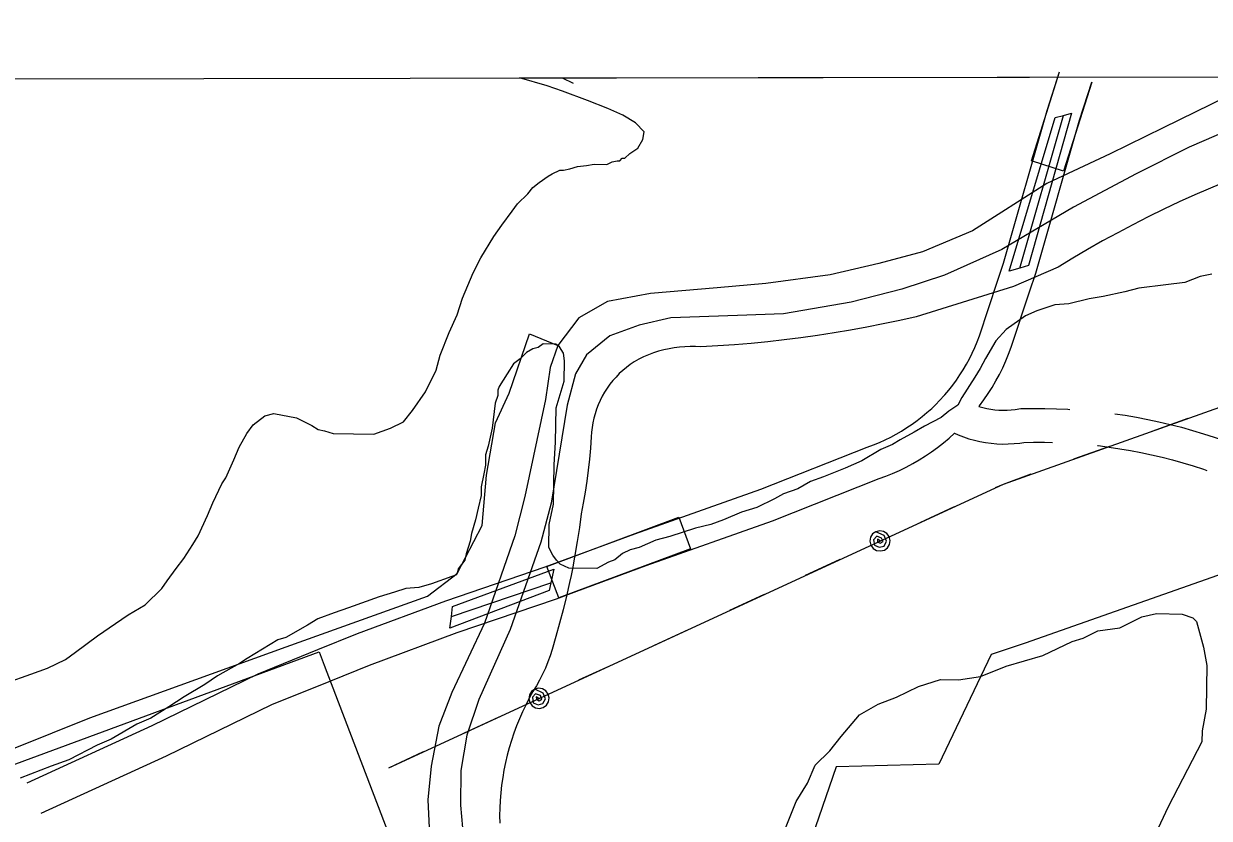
# Model space of a CAD drawing. Extents: x 3324104 to 3361979, y 612876 to 638273.
# Drawn here: x 3331707 to 3332761, y 635790 to 636496 of the extents above; entities that cross this region are included whole.
import ezdxf

# ---------------------------------------------------------------- set-up
doc = ezdxf.new("R2010")
doc.units = 0
for name, color, linetype in [('V-BRDG-OTLN', 7, 'Continuous'), ('V-DTCH-CNTR', 7, 'Continuous'), ('V-GRID-FRAM', 7, 'Continuous'), ('V-ROAD-CNTR', 7, 'Continuous'), ('V-SITE-OTLN', 7, 'Continuous'), ('V-SITE-VEGE', 7, 'Continuous'), ('V-TOPO-SHOR', 7, 'Continuous'), ('V-UTIL-LINE', 7, 'Continuous')]:
    doc.layers.add(name, color=color, linetype=linetype)

msp = doc.modelspace()

# ---------------------------------------------------------------- linework, layer by layer
at = {"layer": 'V-BRDG-OTLN'}
for p, q in [((3332592.6, 636278.6), (3332631.5, 636414.4)), ((3332087.5, 635968.9), (3332175.9, 635998.8))]:
    msp.add_line(p, q, dxfattribs=at)
for points in [[(3332600.4, 636280.9), (3332592.6, 636278.6), (3332583.3, 636275.9), (3332624.2, 636412.4), (3332631.5, 636414.4), (3332638.6, 636416.4)], [(3332174.4, 635991.9), (3332086.2, 635958.7), (3332087.5, 635968.9), (3332088.6, 635977.8), (3332178.4, 636011), (3332175.9, 635998.8)]]:
    msp.add_lwpolyline(points, close=True, dxfattribs=at)
at = {"layer": 'V-DTCH-CNTR'}
for points in [[(3332185.9, 636447.7), (3332195.8, 636443)], [(3332772.1, 636353.8), (3332760.2, 636348.8), (3332748.4, 636343.6), (3332734.5, 636337.4), (3332720.6, 636330.9), (3332706.9, 636324.2), (3332693.2, 636317.2), (3332679.7, 636310.1), (3332666.3, 636302.8), (3332653, 636295.2), (3332639.8, 636287.4), (3332626.8, 636279.5), (3332587.2, 636262.2), (3332500.5, 636235.3), (3332486, 636232), (3332471.4, 636229), (3332456.8, 636226.1), (3332442.2, 636223.4), (3332427.6, 636221), (3332412.9, 636218.7), (3332398.1, 636216.7), (3332383.4, 636214.8), (3332368.6, 636213.2), (3332353.8, 636211.7), (3332339, 636210.4), (3332324.2, 636209.4), (3332309.3, 636208.5), (3332304.6, 636208.8), (3332299.8, 636208.9), (3332295.1, 636208.7), (3332290.3, 636208.3), (3332285.6, 636207.8), (3332280.9, 636206.9), (3332276.2, 636205.9), (3332271.7, 636204.7), (3332267.1, 636203.2), (3332262.7, 636201.5), (3332258.3, 636199.6), (3332254, 636197.6), (3332249.8, 636195.3), (3332246.4, 636192.9), (3332243, 636190.4), (3332239.8, 636187.7), (3332236.7, 636184.8), (3332233.8, 636181.8), (3332231, 636178.6), (3332228.4, 636175.3), (3332226, 636171.9), (3332223.7, 636168.3), (3332221.6, 636164.7), (3332219.7, 636160.9), (3332218, 636157.1), (3332216.5, 636153.2), (3332215.2, 636149.2), (3332214.1, 636145.1), (3332213.2, 636141), (3332212.5, 636136.9), (3332212, 636132.7), (3332211.7, 636128.5), (3332211.1, 636118.7), (3332210.2, 636108.8), (3332209.1, 636099.1), (3332207.8, 636089.3), (3332206.4, 636079.5), (3332204.7, 636069.8), (3332202.8, 636060.2)], [(3332202.8, 636060.2), (3332201.2, 636047.9), (3332199.3, 636035.6), (3332197.3, 636023.4), (3332195, 636011.2), (3332193.8, 636005.5), (3332192.4, 635999.1), (3332189.7, 635987), (3332186.7, 635975), (3332183.6, 635963), (3332180.2, 635951.1), (3332177.2, 635939.7), (3332175.4, 635934), (3332173.3, 635928.5), (3332171, 635923), (3332168.6, 635917.7), (3332165.9, 635912.4), (3332163, 635907.3), (3332159.9, 635902.2), (3332156.6, 635896.3), (3332153.5, 635890.2), (3332150.6, 635884.1), (3332147.9, 635877.9), (3332145.4, 635871.6), (3332143, 635865.2), (3332140.9, 635858.8), (3332138.9, 635852.3), (3332137.2, 635845.7), (3332135.6, 635839.1), (3332134.2, 635832.4), (3332133.1, 635825.8), (3332132.1, 635819), (3332131.4, 635812.3), (3332130.8, 635805.5), (3332130.5, 635798.7), (3332130.3, 635792), (3332130.4, 635785.2)]]:
    msp.add_lwpolyline(points, dxfattribs=at)
at = {"layer": 'V-GRID-FRAM'}
msp.add_lwpolyline([(3328194.1, 636440.7), (3359767.9, 636495.9), (3359807.6, 618312.1), (3328217.9, 618256.9), (3328194.1, 636440.7)], dxfattribs=at)
at = {"layer": 'V-ROAD-CNTR'}
for points in [[(3331710.4, 635821.2), (3331821.5, 635872.1), (3331915.6, 635918.1), (3331968.9, 635939.5), (3332003.9, 635953.7), (3332082.5, 635983), (3332170.9, 636013), (3332188.5, 636019.5), (3332250.4, 636042.5), (3332362.5, 636082.2), (3332457.1, 636119.5), (3332462.7, 636121.6), (3332467.9, 636123.7), (3332473, 636126), (3332478, 636128.4), (3332482.9, 636131), (3332487.7, 636133.8), (3332492.4, 636136.8), (3332497.1, 636139.9), (3332501.6, 636143.2), (3332506, 636146.6), (3332510.2, 636150.2), (3332514.4, 636153.9), (3332518.4, 636157.7), (3332521.1, 636160.5), (3332526.1, 636165.9), (3332529.6, 636170.1), (3332533.1, 636174.5), (3332536.4, 636179), (3332539.5, 636183.6), (3332542.5, 636188.3), (3332545.3, 636193.1), (3332547.9, 636198), (3332550.4, 636202.9), (3332552.7, 636208), (3332554.9, 636213.2), (3332556.8, 636218.4), (3332572.9, 636267), (3332578.3, 636283.1), (3332617.1, 636418.8), (3332627.9, 636453)], [(3332656.6, 636444), (3332631.6, 636364.9), (3332603, 636373.9), (3332627.9, 636453)], [(3332556.4, 636155.6), (3332556.9, 636156.3), (3332560.8, 636161.6), (3332564.6, 636167.1), (3332568.1, 636172.6), (3332571.4, 636178.3), (3332574.6, 636184.1), (3332577.5, 636190.1), (3332580.2, 636196.1), (3332582.8, 636202.2), (3332585.1, 636208.4), (3332601.4, 636257.5), (3332606.9, 636274.2), (3332645.9, 636410.1), (3332656.6, 636444)], [(3332556.4, 636155.6), (3332559.8, 636154.7), (3332563.3, 636153.8), (3332566.9, 636153.2), (3332570.5, 636152.7), (3332574.2, 636152.4), (3332577.8, 636152.3), (3332581.4, 636152.3), (3332585.1, 636152.5), (3332588.7, 636152.9), (3332593.7, 636153.7), (3332604.8, 636153.9), (3332615, 636153.8), (3332625.2, 636153.6), (3332635.4, 636153.2), (3332637.3, 636153)], [(3332677.1, 636149.1), (3332686.3, 636147.8), (3332696.3, 636146), (3332706.4, 636144.1), (3332716.4, 636142), (3332726.4, 636139.6), (3332736.3, 636137.1), (3332746.1, 636134.4), (3332755.9, 636131.4), (3332765.6, 636128.2), (3332774, 636125.3)], [(3331722.8, 635794), (3331834.4, 635845), (3331927.8, 635890.7), (3331980.2, 635911.7), (3332014.8, 635925.7), (3332092.5, 635954.7), (3332180.9, 635984.7), (3332199, 635991.4), (3332260.7, 636014.3), (3332373, 636054.1), (3332467.8, 636091.5), (3332473.6, 636093.6), (3332479.7, 636096.1), (3332485.7, 636098.8), (3332491.6, 636101.7), (3332497.5, 636104.8), (3332503.2, 636108.1), (3332508.8, 636111.6), (3332514.3, 636115.3), (3332519.6, 636119.2), (3332524.8, 636123.2), (3332529.9, 636127.5), (3332534.8, 636131.9), (3332534.9, 636131.9)], [(3332534.8, 636131.9), (3332537.9, 636130.5), (3332542.6, 636128.6), (3332547.4, 636127), (3332552.3, 636125.6), (3332557.2, 636124.5), (3332562.2, 636123.5), (3332567.3, 636122.9), (3332572.3, 636122.4), (3332577.4, 636122.2), (3332582.5, 636122.3), (3332587.6, 636122.6), (3332592.6, 636123.1), (3332596.3, 636123.7), (3332605, 636123.9), (3332614.6, 636123.8), (3332621.8, 636123.7)], [(3332661.7, 636120.8), (3332662.5, 636120.8), (3332672, 636119.5), (3332681.5, 636118.1), (3332691, 636116.5), (3332700.4, 636114.7), (3332709.8, 636112.7), (3332719.2, 636110.5), (3332728.5, 636108.1), (3332737.7, 636105.5), (3332746.9, 636102.8), (3332756.1, 636099.8), (3332759, 636098.8)]]:
    msp.add_lwpolyline(points, dxfattribs=at)
msp.add_lwpolyline([(3332172.4, 636013.5), (3332289.6, 636057.1), (3332300, 636029), (3332182.9, 635985.4)], close=True, dxfattribs=at)
at = {"layer": 'V-SITE-OTLN'}
msp.add_lwpolyline([(3331592.3, 635400), (3331463.2, 635750.5), (3331970, 635937.5), (3331974.5, 635925.6), (3332065, 635688.2), (3332041.5, 635592.5), (3331889.2, 635500.7), (3331698, 635434.1)], close=True, dxfattribs=at)
at = {"layer": 'V-SITE-VEGE'}
for p, q in [((3332148, 636447.6), (3333114.8, 636449.3)), ((3332172.6, 636440.5), (3332148, 636447.6)), ((3332186.1, 636435.8), (3332172.6, 636440.5)), ((3332208.5, 636427.5), (3332186.1, 636435.8)), ((3332226.5, 636420.5), (3332208.5, 636427.5)), ((3332240, 636414.6), (3332226.5, 636420.5)), ((3332251.2, 636407.7), (3332240, 636414.6)), ((3332258.9, 636399.7), (3332251.2, 636407.7)), ((3332257.7, 636392.9), (3332258.9, 636399.7)), ((3332253.1, 636385.1), (3332257.7, 636392.9)), ((3332241.6, 636376.2), (3332246.2, 636380.6)), ((3332246.2, 636380.6), (3332253.1, 636385.1)), ((3332187.2, 636365.7), (3332192.9, 636366.8)), ((3332192.9, 636366.8), (3332199.7, 636368.9)), ((3332199.7, 636368.9), (3332207.6, 636369.9)), ((3332207.6, 636369.9), (3332214.4, 636371)), ((3332214.4, 636371), (3332225.7, 636370.8)), ((3332225.7, 636370.8), (3332230.3, 636373)), ((3332230.3, 636373), (3332234.8, 636374)), ((3332234.8, 636374), (3332237.1, 636374)), ((3332237.1, 636374), (3332239.4, 636376.2)), ((3332239.4, 636376.2), (3332241.6, 636376.2)), ((3332165.6, 636354.8), (3332173.6, 636360.3)), ((3332173.6, 636360.3), (3332177, 636362.5)), ((3332177, 636362.5), (3332183.8, 636365.8)), ((3332183.8, 636365.8), (3332187.2, 636365.7)), ((3332155.3, 636344.7), (3332159.9, 636350.3)), ((3332159.9, 636350.3), (3332165.6, 636354.8)), ((3332141.5, 636329.1), (3332146.1, 636335.8)), ((3332146.1, 636335.8), (3332155.3, 636344.7)), ((3332132.2, 636316.8), (3332141.5, 636329.1)), ((3332125.3, 636306.8), (3332132.2, 636316.8)), ((3332113.7, 636287.7), (3332125.3, 636306.8)), ((3332106.7, 636274.3), (3332113.7, 636287.7)), ((3332097.3, 636251.8), (3332106.7, 636274.3)), ((3332763.3, 636273.3), (3332753.1, 636271.1)), ((3332722.4, 636263.7), (3332698.6, 636260.7)), ((3332739.4, 636265.7), (3332722.4, 636263.7)), ((3332753.1, 636271.1), (3332739.4, 636265.7)), ((3332092.6, 636237.2), (3332097.3, 636251.8)), ((3332654.4, 636251.2), (3332636.3, 636247)), ((3332666.9, 636253.3), (3332654.4, 636251.2)), ((3332686.2, 636257.5), (3332666.9, 636253.3)), ((3332698.6, 636260.7), (3332686.2, 636257.5)), ((3332607.9, 636240.6), (3332597.7, 636236.2)), ((3332623.8, 636246), (3332607.9, 636240.6)), ((3332636.3, 636247), (3332623.8, 636246)), ((3332085.6, 636221.5), (3332092.6, 636237.2)), ((3332597.7, 636236.2), (3332580.6, 636224.1)), ((3332077.4, 636201.3), (3332085.6, 636221.5)), ((3332580.6, 636224.1), (3332571.4, 636214.1)), ((3332169, 636211.2), (3332164.5, 636207.9)), ((3332180.3, 636211), (3332169, 636211.2)), ((3332183.7, 636208.7), (3332180.3, 636211)), ((3332187, 636203), (3332183.7, 636208.7)), ((3332571.4, 636214.1), (3332562.1, 636198.4)), ((3332073.8, 636187.8), (3332077.4, 636201.3)), ((3332154.2, 636203.5), (3332148.5, 636197.9)), ((3332159.9, 636206.8), (3332154.2, 636203.5)), ((3332164.5, 636207.9), (3332159.9, 636206.8)), ((3332188, 636196.2), (3332187, 636203)), ((3332562.1, 636198.4), (3332557.4, 636189.4)), ((3332064.4, 636168.7), (3332073.8, 636187.8)), ((3332142.8, 636193.5), (3332137, 636184.6)), ((3332148.5, 636197.9), (3332142.8, 636193.5)), ((3332187.7, 636178.1), (3332188, 636196.2)), ((3332557.4, 636189.4), (3332552.8, 636181.6)), ((3332137, 636184.6), (3332130, 636173.4)), ((3332180.6, 636154.5), (3332187.7, 636178.1)), ((3332552.8, 636181.6), (3332541.2, 636163.7)), ((3332052.9, 636152), (3332064.4, 636168.7)), ((3332128.9, 636170), (3332128.8, 636165.5)), ((3332130, 636173.4), (3332128.9, 636170)), ((3332126.4, 636158.7), (3332123.8, 636136.2)), ((3332128.8, 636165.5), (3332126.4, 636158.7)), ((3332537.7, 636156.9), (3332529.7, 636151.4)), ((3332541.2, 636163.7), (3332537.7, 636156.9)), ((3331911.4, 636139.4), (3331921.7, 636147.2)), ((3331921.7, 636147.2), (3331929.7, 636149.3)), ((3331929.7, 636149.3), (3331949.9, 636145.6)), ((3331949.9, 636145.6), (3331963.4, 636138.6)), ((3332044.8, 636141.9), (3332052.9, 636152)), ((3332180.1, 636124), (3332180.6, 636154.5)), ((3332522.9, 636145.9), (3332508.1, 636138.2)), ((3332529.7, 636151.4), (3332522.9, 636145.9)), ((3331905.7, 636131.6), (3331911.4, 636139.4)), ((3331963.4, 636138.6), (3331969, 636135.2)), ((3331969, 636135.2), (3331974.6, 636133.9)), ((3332018.6, 636131), (3332033.4, 636136.4)), ((3332033.4, 636136.4), (3332044.8, 636141.9)), ((3332123.8, 636136.2), (3332120.2, 636120.4)), ((3332508.1, 636138.2), (3332498.9, 636132.7)), ((3331898.7, 636119.3), (3331905.7, 636131.6)), ((3331974.6, 636133.9), (3331982.5, 636131.6)), ((3331982.5, 636131.6), (3332018.6, 636131)), ((3332486.4, 636126.1), (3332479.6, 636121.7)), ((3332498.9, 636132.7), (3332486.4, 636126.1)), ((3331894, 636108.1), (3331898.7, 636119.3)), ((3332120.2, 636120.4), (3332117.8, 636112.5)), ((3332178.7, 636103.7), (3332180.1, 636124)), ((3332469.3, 636117.3), (3332452.2, 636107.4)), ((3332479.6, 636121.7), (3332469.3, 636117.3)), ((3331887, 636092.3), (3331894, 636108.1)), ((3332117.7, 636103.5), (3332116.4, 636095.6)), ((3332117.8, 636112.5), (3332117.7, 636103.5)), ((3332178.1, 636068.7), (3332178.7, 636103.7)), ((3332452.2, 636107.4), (3332437.4, 636100.8)), ((3332116.4, 636095.6), (3332114, 636084.3)), ((3332418.1, 636093.2), (3332406.7, 636088.9)), ((3332437.4, 636100.8), (3332418.1, 636093.2)), ((3331875.3, 636069.9), (3331883.5, 636086.8)), ((3331883.5, 636086.8), (3331887, 636092.3)), ((3332114, 636084.3), (3332113.9, 636076.4)), ((3332395.3, 636082.3), (3332382.8, 636078)), ((3332406.7, 636088.9), (3332395.3, 636082.3)), ((3332113.9, 636076.4), (3332111.4, 636065.2)), ((3332374.8, 636073.6), (3332358.9, 636065.9)), ((3332382.8, 636078), (3332374.8, 636073.6)), ((3331870.6, 636058.7), (3331875.3, 636069.9)), ((3332111.4, 636065.2), (3332109, 636055)), ((3332174.5, 636050.6), (3332178.1, 636068.7)), ((3332345.3, 636061.6), (3332329.4, 636055)), ((3332358.9, 636065.9), (3332345.3, 636061.6)), ((3331862.4, 636040.7), (3331870.6, 636058.7)), ((3332109, 636055), (3332105.4, 636042.7)), ((3332174.2, 636030.3), (3332174.5, 636050.6)), ((3332318, 636050.7), (3332304.4, 636047.5)), ((3332329.4, 636055), (3332318, 636050.7)), ((3331857.8, 636032.9), (3331862.4, 636040.7)), ((3332105.4, 636042.7), (3332104.2, 636035.9)), ((3332304.4, 636047.5), (3332281.7, 636040)), ((3331849.7, 636020.6), (3331857.8, 636032.9)), ((3332104.2, 636035.9), (3332100.6, 636024.7)), ((3332177.5, 636023.5), (3332174.2, 636030.3)), ((3332254.4, 636030.2), (3332246.5, 636028.1)), ((3332269.2, 636036.8), (3332254.4, 636030.2)), ((3332281.7, 636040), (3332269.2, 636036.8)), ((3331842.8, 636011.7), (3331849.7, 636020.6)), ((3332099.4, 636019), (3332093.6, 636011.2)), ((3332100.6, 636024.7), (3332099.4, 636019)), ((3332180.8, 636018.9), (3332177.5, 636023.5)), ((3332232.8, 636019.2), (3332227.1, 636017.1)), ((3332239.6, 636024.8), (3332232.8, 636019.2)), ((3332246.5, 636028.1), (3332239.6, 636024.8)), ((3331834.7, 636000.5), (3331842.8, 636011.7)), ((3332093.6, 636011.2), (3332092.5, 636007.8)), ((3332184.1, 636015.5), (3332180.8, 636018.9)), ((3332192, 636012), (3332184.1, 636015.5)), ((3332216.8, 636011.6), (3332192, 636012)), ((3332227.1, 636017.1), (3332216.8, 636011.6)), ((3331830.1, 635993.8), (3331834.7, 636000.5)), ((3332069.7, 635998), (3332058.4, 635994.8)), ((3332087.9, 636004.5), (3332069.7, 635998)), ((3332091.3, 636005.6), (3332087.9, 636004.5)), ((3332092.5, 636007.8), (3332091.3, 636005.6)), ((3331815.2, 635979.3), (3331830.1, 635993.8)), ((3332036.8, 635990.6), (3332023.2, 635986.3)), ((3332047.1, 635993.8), (3332036.8, 635990.6)), ((3332058.4, 635994.8), (3332047.1, 635993.8)), ((3331800.3, 635970.5), (3331815.2, 635979.3)), ((3332023.2, 635986.3), (3331995.9, 635976.5)), ((3331788.9, 635962.8), (3331800.3, 635970.5)), ((3331968.7, 635966.8), (3331959.5, 635961.3)), ((3331983.4, 635972.2), (3331968.7, 635966.8)), ((3331995.9, 635976.5), (3331983.4, 635972.2)), ((3332681.6, 635959), (3332701.2, 635968.5)), ((3332701.2, 635968.5), (3332714.2, 635971.5)), ((3332714.2, 635971.5), (3332736.9, 635971.1)), ((3332736.9, 635971.1), (3332746.6, 635967.8)), ((3332746.6, 635967.8), (3332749.7, 635964.5)), ((3331772.9, 635951.7), (3331788.9, 635962.8)), ((3331959.5, 635961.3), (3331940.2, 635950.3)), ((3332649.1, 635949.8), (3332662.1, 635956.1)), ((3332662.1, 635956.1), (3332681.6, 635959)), ((3332749.7, 635964.5), (3332755.9, 635941.7)), ((3331753.5, 635937.3), (3331772.9, 635951.7)), ((3331933.3, 635948.1), (3331906, 635931.6)), ((3331940.2, 635950.3), (3331933.3, 635948.1)), ((3332613.2, 635934.2), (3332639.3, 635946.7)), ((3332639.3, 635946.7), (3332649.1, 635949.8)), ((3331744.4, 635930.7), (3331753.5, 635937.3)), ((3332755.9, 635941.7), (3332758.9, 635925.4)), ((3331728.4, 635923), (3331744.4, 635930.7)), ((3331899.1, 635927.2), (3331879.7, 635916.2)), ((3331906, 635931.6), (3331899.1, 635927.2)), ((3332557.8, 635915.6), (3332580.6, 635924.9)), ((3332580.6, 635924.9), (3332613.2, 635934.2)), ((3332758.9, 635925.4), (3332758.3, 635886.6)), ((3331692.1, 635910), (3331713.7, 635917.6)), ((3331713.7, 635917.6), (3331728.4, 635923)), ((3331879.7, 635916.2), (3331868.3, 635908.4)), ((3332538.3, 635912.6), (3332557.8, 635915.6)), ((3331868.3, 635908.4), (3331850.1, 635897.4)), ((3332483, 635897.3), (3332502.6, 635906.7)), ((3332502.6, 635906.7), (3332522.1, 635912.9)), ((3332522.1, 635912.9), (3332538.3, 635912.6)), ((3331850.1, 635897.4), (3331836.4, 635888.6)), ((3332466.7, 635891), (3332483, 635897.3)), ((3331836.4, 635888.6), (3331820.4, 635878.7)), ((3332450.3, 635881.6), (3332466.7, 635891)), ((3332758.3, 635886.6), (3332754.7, 635867.2)), ((3331807.9, 635873.2), (3331785.1, 635860)), ((3331820.4, 635878.7), (3331807.9, 635873.2)), ((3332433.8, 635862.4), (3332450.3, 635881.6)), ((3332423.9, 635849.6), (3332433.8, 635862.4)), ((3332754.7, 635867.2), (3332754.6, 635857.4)), ((3331772.6, 635854.5), (3331747.5, 635841.4)), ((3331785.1, 635860), (3331772.6, 635854.5)), ((3332754.6, 635857.4), (3332724.5, 635799.6)), ((3331747.5, 635841.4), (3331731.6, 635836)), ((3332410.7, 635836.8), (3332423.9, 635849.6)), ((3331731.6, 635836), (3331704.3, 635825.1)), ((3332404, 635820.7), (3332410.7, 635836.8)), ((3332394, 635804.6), (3332404, 635820.7)), ((3332377.2, 635762.8), (3332394, 635804.6)), ((3332724.5, 635799.6), (3332711.1, 635770.6))]:
    msp.add_line(p, q, dxfattribs=at)
at = {"layer": 'V-TOPO-SHOR'}
for points in [[(3331454.9, 636444.2), (3331313.8, 635967.3), (3331364.5, 635953.2), (3331376.7, 635922.8), (3331433.6, 635890.5), (3331664.9, 635838.2), (3331766.2, 635878.9), (3331940.5, 635942.1), (3332066.2, 635986.9), (3332092.5, 636007.2), (3332114.7, 636049.9), (3332118.7, 636094.5), (3332126.7, 636141.2), (3332138.9, 636167.5), (3332157, 636220.3), (3332182.1, 636209.7)], [(3332777.1, 636431.1), (3332720.2, 636403.4), (3332673, 636380.3), (3332616.8, 636353.7), (3332550.6, 636311.8), (3332506.3, 636293), (3332467.3, 636282.6), (3332424.2, 636272.7), (3332366.9, 636264.8), (3332323.6, 636261), (3332264.5, 636256.1), (3332226.3, 636249), (3332200.8, 636234.3), (3332182.1, 636209.7), (3332175.2, 636190.4), (3332171.1, 636161.8), (3332152.9, 636075.6), (3332143.9, 636040.5), (3332117, 635962.9), (3332087.9, 635901.4), (3332076.4, 635871.5), (3332069.6, 635836), (3332066.6, 635806), (3332067.7, 635781.1)], [(3332802.1, 636411.7), (3332743.1, 636386.2), (3332696.1, 636362.3), (3332640.3, 636332.8), (3332576.7, 636295.3), (3332525.8, 636272.2), (3332487.8, 636260), (3332442.9, 636248.2), (3332382.6, 636238.1), (3332341.9, 636236.6), (3332282.5, 636234.5), (3332254.5, 636228), (3332228.4, 636218.5), (3332207.6, 636201.6), (3332197.8, 636184.5), (3332190.4, 636156.8), (3332176.2, 636069.7), (3332166.9, 636035.1), (3332139.7, 635957.4), (3332112, 635895.1), (3332101.2, 635863.4), (3332096, 635832), (3332095.5, 635801.2), (3332097.4, 635781)], [(3332800.3, 636016.6), (3332597.6, 635945.2), (3332567.2, 635935.1), (3332520.7, 635837.6), (3332429.5, 635835.4), (3332306.4, 635478.3), (3332294.3, 635397.1)]]:
    msp.add_lwpolyline(points, dxfattribs=at)
at = {"layer": 'V-UTIL-LINE'}
for points in [[(3332031.8, 635834.5), (3332578.1, 636086.7), (3333599.4, 636450.2)], [(3332710.3, 636133.8), (3332742.3, 636145.2)], [(3332640.6, 636109), (3332672.6, 636120.4)], [(3332571.1, 636083.5), (3332578.1, 636086.7), (3332602.9, 636095.6)], [(3332504, 636052.5), (3332534.8, 636066.8)], [(3332468.5, 636036.2), (3332466.1, 636037.6), (3332466.2, 636035.3), (3332468.6, 636034), (3332471.2, 636035.5), (3332469.9, 636038.6), (3332465.5, 636040.3), (3332462.7, 636037.1), (3332463.5, 636032.3), (3332467.7, 636030.5), (3332472.1, 636031.5), (3332474.2, 636035.8), (3332472.2, 636040.9), (3332464.8, 636044.3), (3332461.9, 636042.3), (3332460.1, 636039.3), (3332459.5, 636035.8), (3332460.4, 636032.4), (3332462.4, 636029.5), (3332465.4, 636027.7), (3332468.9, 636027.2), (3332472.3, 636028), (3332475.2, 636030), (3332477, 636033), (3332477.5, 636036.5), (3332476.7, 636039.9), (3332474.6, 636042.8), (3332471.7, 636044.6), (3332468.2, 636045.1), (3332464.8, 636044.3)], [(3332402.3, 636005.6), (3332433.1, 636019.8)], [(3332335.1, 635974.5), (3332365.9, 635988.8)], [(3332267.9, 635943.5), (3332298.8, 635957.8)], [(3332200.7, 635912.5), (3332231.6, 635926.7)], [(3332165.3, 635896.1), (3332162.8, 635897.6), (3332163, 635895.3), (3332165.4, 635893.9), (3332167.9, 635895.5), (3332166.6, 635898.6), (3332162.3, 635900.3), (3332159.5, 635897.1), (3332160.3, 635892.3), (3332164.5, 635890.5), (3332168.9, 635891.5), (3332171, 635895.8), (3332169, 635900.9), (3332161.5, 635904.3), (3332158.7, 635902.2), (3332156.9, 635899.3), (3332156.3, 635895.8), (3332157.1, 635892.4), (3332159.2, 635889.5), (3332162.2, 635887.7), (3332165.7, 635887.1), (3332169.1, 635888), (3332171.9, 635890), (3332173.8, 635893), (3332174.3, 635896.5), (3332173.5, 635899.9), (3332171.4, 635902.8), (3332168.4, 635904.6), (3332164.9, 635905.1), (3332161.5, 635904.3)], [(3332099, 635865.5), (3332129.9, 635879.8)], [(3332031.8, 635834.5), (3332062.7, 635848.8)]]:
    msp.add_lwpolyline(points, dxfattribs=at)

doc.saveas('drawing.dxf')
